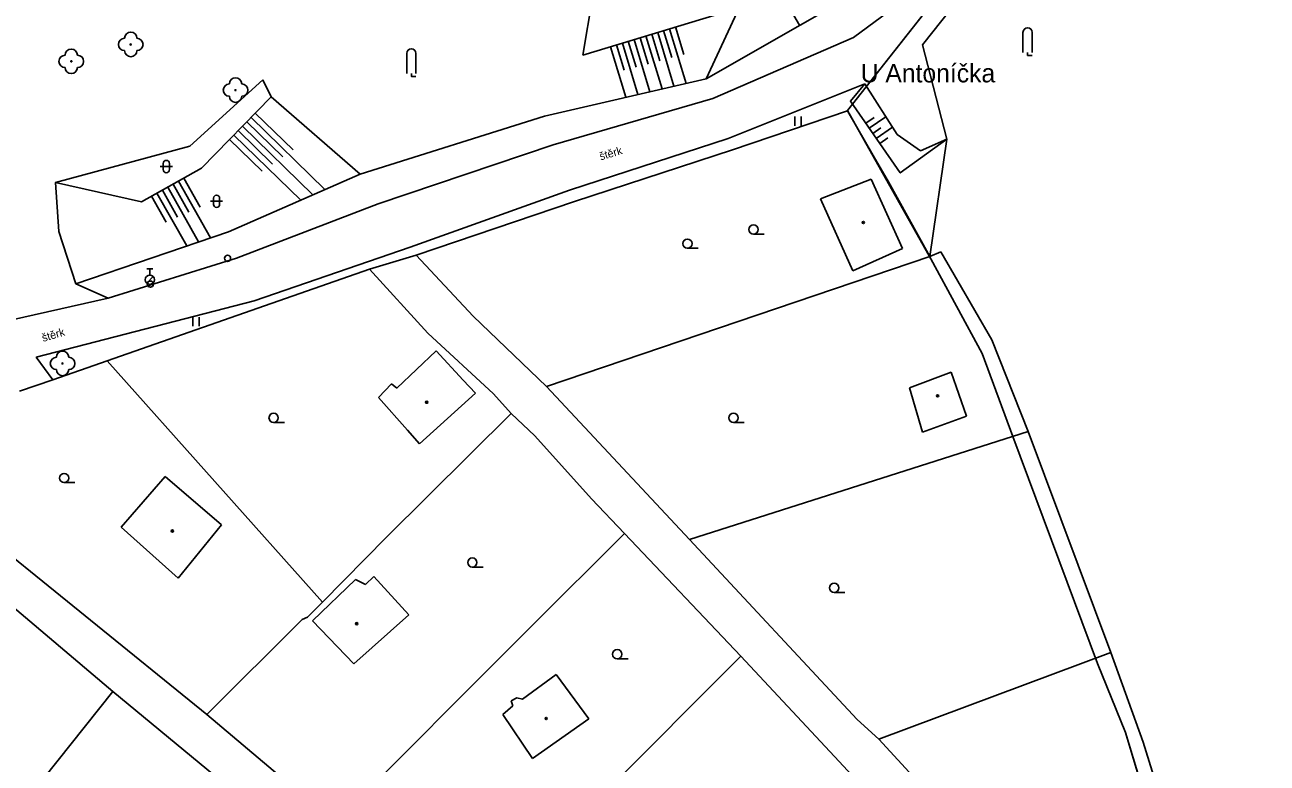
# Model space of a CAD drawing. Extents: x -598233 to -596890, y -1157848 to -1156431.
# Drawn here: x -597463.9 to -597363, y -1156893.9 to -1156833.9 of the extents above; entities that cross this region are included whole.
import ezdxf

# ---------------------------------------------------------------- set-up
doc = ezdxf.new("R2010")
doc.units = 0
for name, color, linetype in [('Level 10', 7, 'Continuous'), ('Level 11', 7, 'Continuous'), ('Level 14', 7, 'Continuous'), ('Level 15', 7, 'Continuous'), ('Level 21', 7, 'Continuous'), ('Level 22', 7, 'Continuous'), ('Level 28', 7, 'Continuous'), ('Level 36', 7, 'Continuous'), ('Level 39', 7, 'Continuous'), ('Level 40', 7, 'Continuous'), ('Level 49', 7, 'Continuous'), ('Level 51', 7, 'Continuous'), ('Level 52', 7, 'Continuous'), ('Level 7', 7, 'Continuous'), ('Level 8', 7, 'Continuous'), ('Vrstva 54', 7, 'Continuous'), ('Vrstva 60', 7, 'Continuous')]:
    doc.layers.add(name, color=color, linetype=linetype)

msp = doc.modelspace()

# ---------------------------------------------------------------- linework, layer by layer
at = {"layer": 'Level 10'}
for points in [[(-597391.03, -1156835.54), (-597383.91, -1156826.56), (-597377.11, -1156819.64)], [(-597392.07, -1156831.58), (-597396.62, -1156834.94), (-597408.06, -1156839.91), (-597421.02, -1156843.67), (-597435.25, -1156848.46), (-597446.74, -1156852.88), (-597457.16, -1156856.13), (-597459.79, -1156854.95)], [(-597391.03, -1156835.54), (-597389.05, -1156843.2)], [(-597395.72, -1156838.73), (-597406.81, -1156843.16)], [(-597393.08, -1156842.83), (-597395.72, -1156838.73)], [(-597393.08, -1156842.83), (-597395.72, -1156838.73)], [(-597406.81, -1156843.16), (-597419.69, -1156847.36)], [(-597391.19, -1156844.15), (-597393.08, -1156842.83)], [(-597389.05, -1156843.2), (-597391.19, -1156844.15)], [(-597419.69, -1156847.36), (-597432.65, -1156851.99)], [(-597432.65, -1156851.99), (-597445.32, -1156856.34)], [(-597445.32, -1156856.34), (-597463.01, -1156860.91)], [(-597463.01, -1156860.91), (-597461.65, -1156862.75)]]:
    msp.add_lwpolyline(points, dxfattribs=at)
at = {"layer": 'Level 11'}
for points in [[(-597459.79, -1156854.95), (-597461.17, -1156850.7), (-597461.43, -1156846.73), (-597450.52, -1156843.77), (-597444.61, -1156838.4)], [(-597457.16, -1156856.13), (-597467.05, -1156858.34)]]:
    msp.add_lwpolyline(points, dxfattribs=at)
at = {"layer": 'Level 14'}
for points in [[(-597380.62, -1156815.08), (-597387.85, -1156823.98), (-597393.32, -1156829.56), (-597408.6, -1156838.31)], [(-597421.41, -1156821.88), (-597417.05, -1156827.05), (-597418.62, -1156836.38)], [(-597405.91, -1156832.53), (-597418.62, -1156836.38)], [(-597459.79, -1156854.95), (-597447.39, -1156850.74), (-597436.69, -1156846.05), (-597421.73, -1156841.33), (-597408.6, -1156838.31)], [(-597389.05, -1156843.2), (-597392.84, -1156845.96), (-597396.88, -1156840.13), (-597395.72, -1156838.73)], [(-597389.05, -1156843.2), (-597392.84, -1156845.96), (-597396.88, -1156840.13), (-597395.72, -1156838.73)], [(-597443.92, -1156839.76), (-597449.59, -1156845.57), (-597454.45, -1156848.31), (-597461.43, -1156846.73)]]:
    msp.add_lwpolyline(points, dxfattribs=at)
at = {"layer": 'Level 15'}
for points in [[(-597402.85, -1156830.77), (-597401.01, -1156833.96)], [(-597411.1, -1156834.1), (-597410.42, -1156836.34)], [(-597414.45, -1156835.12), (-597413.16, -1156839.36)], [(-597413.97, -1156834.97), (-597413.32, -1156837.11)], [(-597413.49, -1156834.83), (-597412.18, -1156839.13)], [(-597413.01, -1156834.68), (-597412.35, -1156836.85)], [(-597412.53, -1156834.54), (-597411.21, -1156838.91)], [(-597412.05, -1156834.39), (-597411.39, -1156836.59)], [(-597411.58, -1156834.25), (-597410.23, -1156838.69)], [(-597416.36, -1156835.7), (-597415.11, -1156839.81)], [(-597415.88, -1156835.55), (-597415.25, -1156837.62)], [(-597415.4, -1156835.41), (-597414.14, -1156839.58)], [(-597414.92, -1156835.26), (-597414.29, -1156837.37)], [(-597445.22, -1156841.09), (-597442.14, -1156844.09)], [(-597446.26, -1156842.16), (-597440.55, -1156847.74)], [(-597445.91, -1156841.8), (-597442.98, -1156844.66)], [(-597445.56, -1156841.45), (-597439.56, -1156847.31)], [(-597395.64, -1156841.92), (-597394.95, -1156841.45)], [(-597395.35, -1156842.33), (-597394, -1156841.4)], [(-597395.07, -1156842.75), (-597394.4, -1156842.28)], [(-597394.78, -1156843.16), (-597393.46, -1156842.24)], [(-597447.31, -1156843.23), (-597444.67, -1156845.81)], [(-597446.96, -1156842.88), (-597441.53, -1156848.17)], [(-597446.61, -1156842.52), (-597443.83, -1156845.24)], [(-597394.5, -1156843.57), (-597393.84, -1156843.11)], [(-597452.33, -1156847.11), (-597449.82, -1156851.56)], [(-597451.89, -1156846.87), (-597450.62, -1156849.14)], [(-597451.46, -1156846.62), (-597448.86, -1156851.24)], [(-597451.02, -1156846.38), (-597449.7, -1156848.73)], [(-597453.64, -1156847.85), (-597452.45, -1156849.95)], [(-597453.2, -1156847.61), (-597450.78, -1156851.89)], [(-597452.76, -1156847.36), (-597451.53, -1156849.54)]]:
    msp.add_lwpolyline(points, dxfattribs=at)
at = {"layer": 'Level 21'}
for points in [[(-597405.91, -1156832.53), (-597408.6, -1156838.31)], [(-597436.69, -1156846.05), (-597443.92, -1156839.76), (-597444.61, -1156838.4)], [(-597390.44, -1156852.75), (-597389.05, -1156843.2)]]:
    msp.add_lwpolyline(points, dxfattribs=at)
at = {"layer": 'Level 22'}
for centre in [(-597455.33, -1156835.52), (-597460.16, -1156836.89), (-597446.82, -1156839.23), (-597460.87, -1156861.43)]:
    msp.add_circle(centre, 0.05, dxfattribs=at)
for centre, start, end in [((-597455.83, -1156835.52), 90, 270), ((-597455.33, -1156835.02), 0, 180), ((-597454.83, -1156835.52), 270, 90), ((-597460.16, -1156836.39), 0, 180), ((-597455.33, -1156836.02), 180, 0), ((-597460.66, -1156836.89), 90, 270), ((-597459.66, -1156836.89), 270, 90), ((-597460.16, -1156837.39), 180, 0), ((-597446.82, -1156838.73), 0, 180), ((-597447.32, -1156839.23), 90, 270), ((-597446.32, -1156839.23), 270, 90), ((-597446.82, -1156839.73), 180, 0), ((-597460.87, -1156860.93), 0, 180), ((-597461.37, -1156861.43), 90, 270), ((-597460.37, -1156861.43), 270, 90), ((-597460.87, -1156861.93), 180, 0)]:
    msp.add_arc(centre, 0.5, start, end, dxfattribs=at)
at = {"layer": 'Level 28'}
for p, q in [((-597454.038, -1156854.902), (-597453.508, -1156854.372)), ((-597454.03, -1156853.755), (-597453.53, -1156853.755)), ((-597453.78, -1156854.255), (-597453.78, -1156853.755))]:
    msp.add_line(p, q, dxfattribs=at)
for centre, radius in [((-597447.4699, -1156852.89), 0.25), ((-597453.78, -1156854.63), 0.375), ((-597453.74, -1156854.99), 0.25)]:
    msp.add_circle(centre, radius, dxfattribs=at)
at = {"layer": 'Level 36'}
for p, q in [((-597382.865, -1156834.535), (-597382.865, -1156836.16)), ((-597382.115, -1156834.535), (-597382.115, -1156836.16)), ((-597432.915, -1156836.245), (-597432.915, -1156837.87)), ((-597432.165, -1156836.245), (-597432.165, -1156837.87)), ((-597401.384, -1156842.133), (-597401.384, -1156841.383)), ((-597400.884, -1156842.133), (-597400.884, -1156841.383)), ((-597452.696, -1156845.186), (-597452.696, -1156845.686)), ((-597452.196, -1156845.186), (-597452.196, -1156845.686)), ((-597452.946, -1156845.436), (-597451.946, -1156845.436)), ((-597448.866, -1156848.256), (-597447.866, -1156848.256)), ((-597448.616, -1156848.006), (-597448.616, -1156848.506)), ((-597448.116, -1156848.006), (-597448.116, -1156848.506)), ((-597404.75, -1156850.925), (-597403.875, -1156850.925)), ((-597410.12, -1156852.075), (-597409.245, -1156852.075)), ((-597450.284, -1156858.413), (-597450.284, -1156857.663)), ((-597449.784, -1156858.413), (-597449.784, -1156857.663)), ((-597443.73, -1156866.225), (-597442.855, -1156866.225)), ((-597406.38, -1156866.225), (-597405.505, -1156866.225)), ((-597460.74, -1156871.115), (-597459.865, -1156871.115)), ((-597427.59, -1156877.975), (-597426.715, -1156877.975)), ((-597398.2, -1156880.0349), (-597397.325, -1156880.0349)), ((-597415.82, -1156885.425), (-597414.945, -1156885.425))]:
    msp.add_line(p, q, dxfattribs=at)
for points in [[(-597382.49, -1156836.16), (-597382.49, -1156836.41), (-597382.115, -1156836.41)], [(-597432.54, -1156837.87), (-597432.54, -1156838.12), (-597432.165, -1156838.12)]]:
    msp.add_lwpolyline(points, dxfattribs=at)
for centre in [(-597404.7501, -1156850.5499), (-597410.1201, -1156851.6999), (-597443.7301, -1156865.8499), (-597406.3801, -1156865.8499), (-597460.7401, -1156870.7399), (-597427.5901, -1156877.5999), (-597398.2001, -1156879.6598), (-597415.8201, -1156885.0499)]:
    msp.add_circle(centre, 0.375, dxfattribs=at)
for centre, radius, start, end in [((-597382.4903, -1156834.5346), 0.375, 0, 180), ((-597432.5403, -1156836.2446), 0.375, 0, 180), ((-597452.4457, -1156845.1863), 0.25, 0, 180), ((-597452.4457, -1156845.6863), 0.25, 180, 0), ((-597448.3657, -1156848.0063), 0.25, 0, 180), ((-597448.3657, -1156848.5063), 0.25, 180, 0)]:
    msp.add_arc(centre, radius, start, end, dxfattribs=at)
at = {"layer": 'Level 39'}
for centre, radius in [((-597395.83, -1156849.98), 0.09), ((-597395.83, -1156849.98), 0.0398), ((-597431.29, -1156864.58), 0.09), ((-597389.8, -1156864.06), 0.09), ((-597389.8, -1156864.06), 0.0398), ((-597431.29, -1156864.58), 0.0398), ((-597451.95, -1156875.04), 0.09), ((-597451.95, -1156875.04), 0.0398), ((-597436.98, -1156882.57), 0.09), ((-597436.98, -1156882.57), 0.0398), ((-597421.59, -1156890.27), 0.09), ((-597421.59, -1156890.27), 0.0398)]:
    msp.add_circle(centre, radius, dxfattribs=at)
at = {"layer": 'Level 51'}
for points in [[(-597389.55, -1156852.36), (-597390.44, -1156852.75), (-597421.56, -1156863.29)], [(-597389.55, -1156852.36), (-597390.44, -1156852.75), (-597421.56, -1156863.29)], [(-597389.55, -1156852.36), (-597385.39, -1156859.5)], [(-597421.56, -1156863.29), (-597427.53, -1156857.58)], [(-597425.87, -1156863.9099), (-597431.2, -1156858.97)], [(-597385.39, -1156859.5), (-597382.44, -1156866.95)], [(-597457.24, -1156861.21), (-597439.77, -1156880.82)], [(-597421.56, -1156863.29), (-597409.95, -1156875.74)], [(-597424.43, -1156865.5), (-597425.87, -1156863.9099)], [(-597434.55, -1156875.53), (-597424.43, -1156865.5)], [(-597422.52, -1156867.31), (-597424.43, -1156865.5)], [(-597417.9, -1156872.44), (-597422.52, -1156867.31)], [(-597409.95, -1156875.74), (-597382.44, -1156866.95)], [(-597409.95, -1156875.74), (-597382.44, -1156866.95)], [(-597382.44, -1156866.95), (-597375.73, -1156884.9099)], [(-597415.24, -1156875.24), (-597417.9, -1156872.44)], [(-597468.94, -1156873.91), (-597449.14, -1156889.96)], [(-597439.77, -1156880.82), (-597434.55, -1156875.53)], [(-597415.24, -1156875.24), (-597422.85, -1156882.83)], [(-597405.79, -1156885.21), (-597415.24, -1156875.24)], [(-597456.79, -1156888.07), (-597471.01, -1156876.07)], [(-597409.95, -1156875.74), (-597396.33, -1156890.35)], [(-597439.77, -1156880.82), (-597440.9699, -1156882.03)], [(-597441.4099, -1156882.23), (-597449.14, -1156889.96)], [(-597440.9699, -1156882.03), (-597441.4099, -1156882.23)], [(-597422.85, -1156882.83), (-597438.74, -1156898.74)], [(-597405.79, -1156885.21), (-597428.07, -1156907.55)], [(-597398.17, -1156893.37), (-597405.79, -1156885.21)], [(-597394.58, -1156891.96), (-597375.73, -1156884.9099)], [(-597394.58, -1156891.96), (-597375.73, -1156884.9099)], [(-597375.73, -1156884.9099), (-597373.1, -1156892.2)], [(-597471.52, -1156906.54), (-597456.79, -1156888.07)], [(-597440.9, -1156901.2199), (-597456.79, -1156888.07)], [(-597449.14, -1156889.96), (-597438.74, -1156898.74)], [(-597396.33, -1156890.35), (-597394.58, -1156891.96)], [(-597394.58, -1156891.96), (-597381, -1156906.7199)], [(-597373.1, -1156892.2), (-597368.79, -1156906.07)], [(-597395.65, -1156896.08), (-597398.17, -1156893.37)]]:
    msp.add_lwpolyline(points, dxfattribs=at)
at = {"layer": 'Level 52'}
for points in [[(-597399.3, -1156848.06), (-597395.19, -1156846.46)], [(-597395.19, -1156846.46), (-597392.6599, -1156852.1)], [(-597396.68, -1156853.9099), (-597399.3, -1156848.06)], [(-597392.6599, -1156852.1), (-597396.68, -1156853.9099)], [(-597430.52, -1156860.4), (-597433.7199, -1156863.43)], [(-597428.32, -1156862.79), (-597430.52, -1156860.4)], [(-597392.09, -1156863.4099), (-597388.71, -1156862.14)], [(-597388.71, -1156862.14), (-597387.46, -1156865.7)], [(-597434.15, -1156863.09), (-597435.21, -1156864.2)], [(-597433.7199, -1156863.43), (-597434.15, -1156863.09)], [(-597427.34, -1156863.85), (-597428.32, -1156862.79)], [(-597391.03, -1156867.02), (-597392.09, -1156863.4099)], [(-597435.21, -1156864.2), (-597432.86, -1156866.85)], [(-597431.88, -1156867.96), (-597427.34, -1156863.85)], [(-597387.46, -1156865.7), (-597391.03, -1156867.02)], [(-597432.86, -1156866.85), (-597431.88, -1156867.96)], [(-597456.1, -1156874.74), (-597452.53, -1156870.61)], [(-597452.53, -1156870.61), (-597447.95, -1156874.54)], [(-597447.95, -1156874.54), (-597451.49, -1156878.86)], [(-597451.49, -1156878.86), (-597456.1, -1156874.74)], [(-597440.56, -1156882.34), (-597437.07, -1156878.99)], [(-597437.07, -1156878.99), (-597436.26, -1156879.39)], [(-597436.26, -1156879.39), (-597435.58, -1156878.73)], [(-597435.58, -1156878.73), (-597432.75, -1156881.86)], [(-597437.2199, -1156885.83), (-597440.56, -1156882.34)], [(-597432.75, -1156881.86), (-597437.2199, -1156885.83)], [(-597423.51, -1156888.71), (-597420.78, -1156886.69)], [(-597420.78, -1156886.69), (-597418.12, -1156890.29)], [(-597424.44, -1156888.85), (-597423.98, -1156888.6)], [(-597423.98, -1156888.6), (-597423.51, -1156888.71)], [(-597425.11, -1156889.94), (-597424.3, -1156889.24)], [(-597424.3, -1156889.24), (-597424.44, -1156888.85)], [(-597422.7, -1156893.51), (-597425.11, -1156889.94)], [(-597418.12, -1156890.29), (-597422.7, -1156893.51)]]:
    msp.add_lwpolyline(points, dxfattribs=at)
at = {"layer": 'Level 7'}
for points in [[(-597406.47, -1156844.07), (-597397.12, -1156840.91), (-597395.03, -1156844.55)], [(-597406.47, -1156844.07), (-597397.12, -1156840.91), (-597395.03, -1156844.55)], [(-597432.16, -1156852.64), (-597419.29, -1156848.28), (-597406.47, -1156844.07)], [(-597390.44, -1156852.75), (-597393.8, -1156846.67)], [(-597432.16, -1156852.64), (-597427.53, -1156857.58)], [(-597461.65, -1156862.75), (-597457.24, -1156861.21), (-597445, -1156856.93), (-597435.94, -1156853.77)], [(-597435.94, -1156853.77), (-597431.2, -1156858.97)]]:
    msp.add_lwpolyline(points, dxfattribs=at)
at = {"layer": 'Level 8'}
for points in [[(-597395.03, -1156844.55), (-597393.8, -1156846.67)], [(-597435.94, -1156853.77), (-597432.16, -1156852.64)], [(-597464.37, -1156863.67), (-597461.65, -1156862.75)]]:
    msp.add_lwpolyline(points, dxfattribs=at)
at = {"layer": 'Vrstva 54'}
for p, q in [((-597379.96, -1156819.08), (-597397.12, -1156840.87)), ((-597397.12, -1156840.87), (-597390.35, -1156852.93)), ((-597390.35, -1156852.93), (-597386.19, -1156860.61)), ((-597386.19, -1156860.61), (-597383.7, -1156867.36)), ((-597383.7, -1156867.36), (-597376.81, -1156885.8)), ((-597376.81, -1156885.8), (-597374.55, -1156891.4)), ((-597374.55, -1156891.4), (-597369.87, -1156906.78))]:
    msp.add_line(p, q, dxfattribs=at)
at = {"layer": 'Vrstva 60'}
for points in [[(-597356.25, -1156785.65), (-597368.15, -1156802.59), (-597379.96, -1156819.08), (-597397.12, -1156840.87), (-597390.35, -1156852.93), (-597386.19, -1156860.61), (-597383.7, -1156867.36), (-597376.81, -1156885.8), (-597374.55, -1156891.4), (-597369.87, -1156906.78), (-597364.77, -1156923.55), (-597363.7, -1156926.57), (-597357.71, -1156936.82)], [(-597357.71, -1156936.82), (-597363.7, -1156926.57), (-597364.77, -1156923.55), (-597369.87, -1156906.78), (-597374.55, -1156891.4), (-597376.81, -1156885.8), (-597383.7, -1156867.36), (-597386.19, -1156860.61), (-597390.35, -1156852.93), (-597397.12, -1156840.87), (-597379.96, -1156819.08), (-597368.15, -1156802.59), (-597356.25, -1156785.65)]]:
    msp.add_lwpolyline(points, dxfattribs=at)

# ---------------------------------------------------------------- texts
at = {"layer": 'Level 40'}
for p in [(-597417.16, -1156844.94), (-597462.44, -1156859.68)]:
    msp.add_text('štěrk', height=0.65, rotation=16.438931, dxfattribs=at).set_placement(p)
at = {"layer": 'Level 49'}
msp.add_text('U Antoníčka', height=1.5, dxfattribs=at).set_placement((-597396.05, -1156838.6))

doc.saveas('drawing.dxf')
